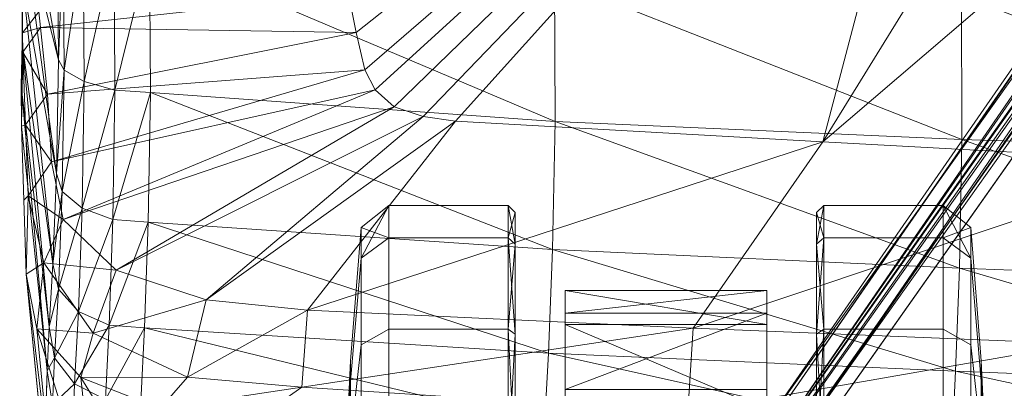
# Model space of a CAD drawing. Header units: inches. Extents: x 813 to 1305, y 19 to 194.
# Tile 708 of 875: x 1250.38 to 1253.13, y 132.58 to 133.61. Entities that reach past the tile are written whole.
import ezdxf

# ---------------------------------------------------------------- set-up
doc = ezdxf.new("R2010")
doc.units = ezdxf.units.IN
doc.header["$MEASUREMENT"] = 0
doc.layers.add('CET color Grey2', color=7, linetype='Continuous', true_color=0x060606)
doc.layers.add('CET color Grey98', color=7, linetype='Continuous', true_color=0xfafafa)
doc.layers.add('CET Default', color=7, linetype='Continuous')

# ---------------------------------------------------------------- blocks, each defined once
blk = doc.blocks.new('*C286')
at = {"layer": 'CET color Grey2', "linetype": 'Continuous', "lineweight": 0}
for points in [[(-8.4251, 2.2723, 1.6331), (-8.4251, 2.3622, 1.1811), (-8.5019, 2.3006, 1.1811), (-8.4251, 2.2723, 1.6331)], [(-8.5019, 2.3006, 1.1811), (-8.4251, 2.3622, 1.1811), (-8.5019, 2.2154, 0.7527), (-8.5019, 2.3006, 1.1811)], [(-8.4251, 2.3622, 1.1811), (-8.4251, 2.2723, 0.7291), (-8.5019, 2.2154, 0.7527), (-8.4251, 2.3622, 1.1811)], [(-8.0909, 2.2723, 1.6331), (-8.0712, 2.2541, 1.6256), (-8.0909, 2.3622, 1.1811), (-8.0909, 2.2723, 1.6331)], [(-8.0712, 2.2541, 1.6256), (-8.0712, 2.3425, 1.1811), (-8.0909, 2.3622, 1.1811), (-8.0712, 2.2541, 1.6256)], [(-8.0909, 2.3622, 1.1811), (-8.0712, 2.3425, 1.1811), (-8.0909, 2.2723, 0.7291), (-8.0909, 2.3622, 1.1811)], [(-8.0712, 2.3425, 1.1811), (-8.0712, 2.2541, 0.7367), (-8.0909, 2.2723, 0.7291), (-8.0712, 2.3425, 1.1811)], [(-7.209, 2.2723, 0.7291), (-7.2287, 2.2541, 0.7367), (-7.209, 2.3622, 1.1811), (-7.209, 2.2723, 0.7291)], [(-7.2287, 2.2541, 0.7367), (-7.2287, 2.3425, 1.1811), (-7.209, 2.3622, 1.1811), (-7.2287, 2.2541, 0.7367)], [(-7.209, 2.3622, 1.1811), (-7.2287, 2.3425, 1.1811), (-7.209, 2.2723, 1.6331), (-7.209, 2.3622, 1.1811)], [(-7.2287, 2.3425, 1.1811), (-7.2287, 2.2541, 1.6256), (-7.209, 2.2723, 1.6331), (-7.2287, 2.3425, 1.1811)], [(-6.8748, 2.2723, 0.7291), (-6.8748, 2.3622, 1.1811), (-6.798, 2.3006, 1.1811), (-6.8748, 2.2723, 0.7291)], [(-6.798, 2.3006, 1.1811), (-6.8748, 2.3622, 1.1811), (-6.798, 2.2154, 1.6095), (-6.798, 2.3006, 1.1811)], [(-6.8748, 2.3622, 1.1811), (-6.8748, 2.2723, 1.6331), (-6.798, 2.2154, 1.6095), (-6.8748, 2.3622, 1.1811)], [(-8.5019, 2.2154, 1.6095), (-8.4251, 2.2723, 1.6331), (-8.5019, 2.3006, 1.1811), (-8.5019, 2.2154, 1.6095)], [(-6.798, 2.2154, 0.7527), (-6.8748, 2.2723, 0.7291), (-6.798, 2.3006, 1.1811), (-6.798, 2.2154, 0.7527)], [(-8.0909, 2.0163, 2.0163), (-8.0712, 2.0024, 2.0024), (-8.0909, 2.2723, 1.6331), (-8.0909, 2.0163, 2.0163)], [(-8.0712, 2.0024, 2.0024), (-8.0712, 2.2541, 1.6256), (-8.0909, 2.2723, 1.6331), (-8.0712, 2.0024, 2.0024)], [(-8.0909, 2.2723, 0.7291), (-8.0712, 2.2541, 0.7367), (-8.0909, 2.0163, 0.346), (-8.0909, 2.2723, 0.7291)], [(-7.209, 2.0163, 0.346), (-7.2287, 2.0024, 0.3599), (-7.209, 2.2723, 0.7291), (-7.209, 2.0163, 0.346)], [(-7.2287, 2.0024, 0.3599), (-7.2287, 2.2541, 0.7367), (-7.209, 2.2723, 0.7291), (-7.2287, 2.0024, 0.3599)], [(-7.209, 2.2723, 1.6331), (-7.2287, 2.2541, 1.6256), (-7.209, 2.0163, 2.0163), (-7.209, 2.2723, 1.6331)], [(-8.0712, 2.2541, 0.7367), (-8.0712, 2.0024, 0.3599), (-8.0909, 2.0163, 0.346), (-8.0712, 2.2541, 0.7367)], [(-7.2287, 2.2541, 1.6256), (-7.2287, 2.0024, 2.0024), (-7.209, 2.0163, 2.0163), (-7.2287, 2.2541, 1.6256)], [(-7.3681, 2.061, 1.5249), (-7.3681, 2.125, 1.1416), (-7.9317, 2.061, 1.525), (-7.3681, 2.061, 1.5249)], [(-7.3681, 2.125, 1.1416), (-7.9317, 2.125, 1.1418), (-7.9317, 2.061, 1.525), (-7.3681, 2.125, 1.1416)], [(-7.3681, 2.125, 1.1416), (-7.3681, 2.0292, 0.765), (-7.9317, 2.125, 1.1418), (-7.3681, 2.125, 1.1416)], [(-7.3681, 2.0292, 0.765), (-7.9317, 2.0293, 0.7653), (-7.9317, 2.125, 1.1418), (-7.3681, 2.0292, 0.765)], [(-7.3681, 1.8482, 1.85), (-7.3681, 2.061, 1.5249), (-7.9317, 1.8481, 1.8501), (-7.3681, 1.8482, 1.85)], [(-7.3681, 2.061, 1.5249), (-7.9317, 2.061, 1.525), (-7.9317, 1.8481, 1.8501), (-7.3681, 2.061, 1.5249)], [(-8.0909, 1.6331, 2.2723), (-8.0712, 1.6256, 2.2541), (-8.0909, 2.0163, 2.0163), (-8.0909, 1.6331, 2.2723)], [(-8.0712, 1.6256, 2.2541), (-8.0712, 2.0024, 2.0024), (-8.0909, 2.0163, 2.0163), (-8.0712, 1.6256, 2.2541)], [(-8.0909, 2.0163, 0.346), (-8.0712, 2.0024, 0.3599), (-8.0909, 1.6331, 0.0899), (-8.0909, 2.0163, 0.346)], [(-7.3681, 2.0292, 0.765), (-7.3681, 1.79, 0.4588), (-7.9317, 2.0293, 0.7653), (-7.3681, 2.0292, 0.765)], [(-7.3681, 1.79, 0.4588), (-7.9317, 1.7903, 0.4591), (-7.9317, 2.0293, 0.7653), (-7.3681, 1.79, 0.4588)], [(-7.209, 1.6331, 0.0899), (-7.2287, 1.6256, 0.1081), (-7.209, 2.0163, 0.346), (-7.209, 1.6331, 0.0899)], [(-7.2287, 1.6256, 0.1081), (-7.2287, 2.0024, 0.3599), (-7.209, 2.0163, 0.346), (-7.2287, 1.6256, 0.1081)], [(-7.209, 2.0163, 2.0163), (-7.2287, 2.0024, 2.0024), (-7.209, 1.6331, 2.2723), (-7.209, 2.0163, 2.0163)], [(-8.0712, 2.0024, 0.3599), (-8.0712, 1.6256, 0.1081), (-8.0909, 1.6331, 0.0899), (-8.0712, 2.0024, 0.3599)], [(-7.2287, 2.0024, 2.0024), (-7.2287, 1.6256, 2.2541), (-7.209, 1.6331, 2.2723), (-7.2287, 2.0024, 2.0024)]]:
    blk.add_3dface(points, dxfattribs=at)
for points, invisible_edges in [([(-8.4251, 2.2723, 1.6331), (-8.0909, 2.2723, 1.6331), (-8.4251, 2.3622, 1.1811), (-8.4251, 2.2723, 1.6331)], 2), ([(-8.0909, 2.2723, 1.6331), (-8.0909, 2.3622, 1.1811), (-8.4251, 2.3622, 1.1811), (-8.0909, 2.2723, 1.6331)], 4), ([(-8.4251, 2.3622, 1.1811), (-8.0909, 2.3622, 1.1811), (-8.4251, 2.2723, 0.7291), (-8.4251, 2.3622, 1.1811)], 2), ([(-8.0909, 2.3622, 1.1811), (-8.0909, 2.2723, 0.7291), (-8.4251, 2.2723, 0.7291), (-8.0909, 2.3622, 1.1811)], 4), ([(-8.0712, 2.2541, 1.6256), (-8.0712, 1.7585, 1.4203), (-8.0712, 2.3425, 1.1811), (-8.0712, 2.2541, 1.6256)], 11), ([(-8.0712, 1.7585, 1.4203), (-8.0712, 1.8061, 1.1811), (-8.0712, 2.3425, 1.1811), (-8.0712, 1.7585, 1.4203)], 6), ([(-8.0712, 2.3425, 1.1811), (-8.0712, 1.8061, 1.1811), (-8.0712, 2.2541, 0.7367), (-8.0712, 2.3425, 1.1811)], 11), ([(-7.2287, 2.2541, 0.7367), (-7.2287, 1.7585, 0.9419), (-7.2287, 2.3425, 1.1811), (-7.2287, 2.2541, 0.7367)], 11), ([(-7.2287, 1.7585, 0.9419), (-7.2287, 1.8061, 1.1811), (-7.2287, 2.3425, 1.1811), (-7.2287, 1.7585, 0.9419)], 6), ([(-7.2287, 2.3425, 1.1811), (-7.2287, 1.8061, 1.1811), (-7.2287, 2.2541, 1.6256), (-7.2287, 2.3425, 1.1811)], 11), ([(-6.8748, 2.2723, 0.7291), (-7.209, 2.2723, 0.7291), (-6.8748, 2.3622, 1.1811), (-6.8748, 2.2723, 0.7291)], 2), ([(-7.209, 2.2723, 0.7291), (-7.209, 2.3622, 1.1811), (-6.8748, 2.3622, 1.1811), (-7.209, 2.2723, 0.7291)], 4), ([(-6.8748, 2.3622, 1.1811), (-7.209, 2.3622, 1.1811), (-6.8748, 2.2723, 1.6331), (-6.8748, 2.3622, 1.1811)], 2), ([(-7.209, 2.3622, 1.1811), (-7.209, 2.2723, 1.6331), (-6.8748, 2.2723, 1.6331), (-7.209, 2.3622, 1.1811)], 4), ([(-8.5019, 2.2154, 0.7527), (-8.5316, 1.8712, 0.8953), (-8.5019, 2.3006, 1.1811), (-8.5019, 2.2154, 0.7527)], 2), ([(-8.5316, 1.8712, 0.8953), (-8.5316, 1.9281, 1.1811), (-8.5019, 2.3006, 1.1811), (-8.5316, 1.8712, 0.8953)], 4), ([(-8.5019, 2.3006, 1.1811), (-8.5316, 1.9281, 1.1811), (-8.5019, 2.2154, 1.6095), (-8.5019, 2.3006, 1.1811)], 2), ([(-6.798, 2.2154, 1.6095), (-6.7683, 1.8712, 1.467), (-6.798, 2.3006, 1.1811), (-6.798, 2.2154, 1.6095)], 2), ([(-6.7683, 1.8712, 1.467), (-6.7683, 1.9281, 1.1811), (-6.798, 2.3006, 1.1811), (-6.7683, 1.8712, 1.467)], 4), ([(-6.798, 2.3006, 1.1811), (-6.7683, 1.9281, 1.1811), (-6.798, 2.2154, 0.7527), (-6.798, 2.3006, 1.1811)], 2), ([(-8.4251, 2.0163, 2.0163), (-8.4251, 2.2723, 1.6331), (-8.5019, 2.2154, 1.6095), (-8.4251, 2.0163, 2.0163)], 4), ([(-8.5019, 2.2154, 0.7527), (-8.4251, 2.2723, 0.7291), (-8.5019, 1.9727, 0.3895), (-8.5019, 2.2154, 0.7527)], 2), ([(-8.4251, 2.2723, 0.7291), (-8.4251, 2.0163, 0.346), (-8.5019, 1.9727, 0.3895), (-8.4251, 2.2723, 0.7291)], 4), ([(-8.4251, 2.0163, 2.0163), (-8.0909, 2.0163, 2.0163), (-8.4251, 2.2723, 1.6331), (-8.4251, 2.0163, 2.0163)], 2), ([(-8.0909, 2.0163, 2.0163), (-8.0909, 2.2723, 1.6331), (-8.4251, 2.2723, 1.6331), (-8.0909, 2.0163, 2.0163)], 4), ([(-8.4251, 2.2723, 0.7291), (-8.0909, 2.2723, 0.7291), (-8.4251, 2.0163, 0.346), (-8.4251, 2.2723, 0.7291)], 2), ([(-8.0909, 2.2723, 0.7291), (-8.0909, 2.0163, 0.346), (-8.4251, 2.0163, 0.346), (-8.0909, 2.2723, 0.7291)], 4), ([(-6.8748, 2.0163, 0.346), (-7.209, 2.0163, 0.346), (-6.8748, 2.2723, 0.7291), (-6.8748, 2.0163, 0.346)], 2), ([(-7.209, 2.0163, 0.346), (-7.209, 2.2723, 0.7291), (-6.8748, 2.2723, 0.7291), (-7.209, 2.0163, 0.346)], 4), ([(-6.8748, 2.2723, 1.6331), (-7.209, 2.2723, 1.6331), (-6.8748, 2.0163, 2.0163), (-6.8748, 2.2723, 1.6331)], 2), ([(-7.209, 2.2723, 1.6331), (-7.209, 2.0163, 2.0163), (-6.8748, 2.0163, 2.0163), (-7.209, 2.2723, 1.6331)], 4), ([(-6.8748, 2.0163, 0.346), (-6.8748, 2.2723, 0.7291), (-6.798, 2.2154, 0.7527), (-6.8748, 2.0163, 0.346)], 4), ([(-6.798, 2.2154, 1.6095), (-6.8748, 2.2723, 1.6331), (-6.798, 1.9727, 1.9727), (-6.798, 2.2154, 1.6095)], 2), ([(-6.8748, 2.2723, 1.6331), (-6.8748, 2.0163, 2.0163), (-6.798, 1.9727, 1.9727), (-6.8748, 2.2723, 1.6331)], 4), ([(-8.0712, 2.0024, 2.0024), (-8.0712, 1.6231, 1.6231), (-8.0712, 2.2541, 1.6256), (-8.0712, 2.0024, 2.0024)], 11), ([(-8.0712, 1.6231, 1.6231), (-8.0712, 1.7585, 1.4203), (-8.0712, 2.2541, 1.6256), (-8.0712, 1.6231, 1.6231)], 6), ([(-8.0712, 1.8061, 1.1811), (-8.0712, 1.7585, 0.9419), (-8.0712, 2.2541, 0.7367), (-8.0712, 1.8061, 1.1811)], 6), ([(-8.0712, 2.2541, 0.7367), (-8.0712, 1.7585, 0.9419), (-8.0712, 2.0024, 0.3599), (-8.0712, 2.2541, 0.7367)], 11), ([(-7.2287, 2.0024, 0.3599), (-7.2287, 1.6231, 0.7392), (-7.2287, 2.2541, 0.7367), (-7.2287, 2.0024, 0.3599)], 11), ([(-7.2287, 1.6231, 0.7392), (-7.2287, 1.7585, 0.9419), (-7.2287, 2.2541, 0.7367), (-7.2287, 1.6231, 0.7392)], 6), ([(-7.2287, 1.8061, 1.1811), (-7.2287, 1.7585, 1.4203), (-7.2287, 2.2541, 1.6256), (-7.2287, 1.8061, 1.1811)], 6), ([(-7.2287, 2.2541, 1.6256), (-7.2287, 1.7585, 1.4203), (-7.2287, 2.0024, 2.0024), (-7.2287, 2.2541, 1.6256)], 11), ([(-8.5019, 1.9727, 0.3895), (-8.5316, 1.7093, 0.6529), (-8.5019, 2.2154, 0.7527), (-8.5019, 1.9727, 0.3895)], 2), ([(-8.5316, 1.7093, 0.6529), (-8.5316, 1.8712, 0.8953), (-8.5019, 2.2154, 0.7527), (-8.5316, 1.7093, 0.6529)], 4), ([(-8.5316, 1.9281, 1.1811), (-8.5316, 1.8712, 1.467), (-8.5019, 2.2154, 1.6095), (-8.5316, 1.9281, 1.1811)], 4), ([(-8.5019, 2.2154, 1.6095), (-8.5316, 1.8712, 1.467), (-8.5019, 1.9727, 1.9727), (-8.5019, 2.2154, 1.6095)], 2), ([(-8.5019, 1.9727, 1.9727), (-8.4251, 2.0163, 2.0163), (-8.5019, 2.2154, 1.6095), (-8.5019, 1.9727, 1.9727)], 2), ([(-6.798, 1.9727, 0.3895), (-6.8748, 2.0163, 0.346), (-6.798, 2.2154, 0.7527), (-6.798, 1.9727, 0.3895)], 2), ([(-6.798, 1.9727, 1.9727), (-6.7683, 1.7093, 1.7093), (-6.798, 2.2154, 1.6095), (-6.798, 1.9727, 1.9727)], 2), ([(-6.7683, 1.7093, 1.7093), (-6.7683, 1.8712, 1.467), (-6.798, 2.2154, 1.6095), (-6.7683, 1.7093, 1.7093)], 4), ([(-6.7683, 1.9281, 1.1811), (-6.7683, 1.8712, 0.8953), (-6.798, 2.2154, 0.7527), (-6.7683, 1.9281, 1.1811)], 4), ([(-6.798, 2.2154, 0.7527), (-6.7683, 1.8712, 0.8953), (-6.798, 1.9727, 0.3895), (-6.798, 2.2154, 0.7527)], 2), ([(-7.9317, 2.061, 1.525), (-7.9317, 2.125, 1.1418), (-7.9317, 1.0609, 0.2441), (-7.9317, 2.061, 1.525)], 6), ([(-7.9317, 1.0609, 0.2441), (-7.9317, 2.125, 1.1418), (-7.9317, 1.4481, 0.275), (-7.9317, 1.0609, 0.2441)], 11), ([(-7.9317, 2.125, 1.1418), (-7.9317, 2.0293, 0.7653), (-7.9317, 1.4481, 0.275), (-7.9317, 2.125, 1.1418)], 6), ([(-7.3681, 2.125, 1.1416), (-7.3681, 2.061, 1.5249), (-7.3681, 1.0603, 0.2442), (-7.3681, 2.125, 1.1416)], 6), ([(-7.3681, 1.0603, 0.2442), (-7.3681, 1.4477, 0.2748), (-7.3681, 2.125, 1.1416), (-7.3681, 1.0603, 0.2442)], 6), ([(-7.3681, 1.4477, 0.2748), (-7.3681, 2.0292, 0.765), (-7.3681, 2.125, 1.1416), (-7.3681, 1.4477, 0.2748)], 13), ([(-7.9317, 1.8481, 1.8501), (-7.9317, 2.061, 1.525), (-7.9317, 0.6939, 0.3718), (-7.9317, 1.8481, 1.8501)], 6), ([(-7.9317, 0.6939, 0.3718), (-7.9317, 2.061, 1.525), (-7.9317, 1.0609, 0.2441), (-7.9317, 0.6939, 0.3718)], 11), ([(-7.3681, 0.6934, 0.3721), (-7.3681, 2.061, 1.5249), (-7.3681, 1.8482, 1.85), (-7.3681, 0.6934, 0.3721)], 13), ([(-7.3681, 2.061, 1.5249), (-7.3681, 0.6934, 0.3721), (-7.3681, 1.0603, 0.2442), (-7.3681, 2.061, 1.5249)], 13), ([(-8.4251, 1.6331, 2.2723), (-8.4251, 2.0163, 2.0163), (-8.5019, 1.9727, 1.9727), (-8.4251, 1.6331, 2.2723)], 4), ([(-8.5019, 1.9727, 0.3895), (-8.4251, 2.0163, 0.346), (-8.5019, 1.6095, 0.1468), (-8.5019, 1.9727, 0.3895)], 2), ([(-8.4251, 2.0163, 0.346), (-8.4251, 1.6331, 0.0899), (-8.5019, 1.6095, 0.1468), (-8.4251, 2.0163, 0.346)], 4), ([(-8.4251, 1.6331, 2.2723), (-8.0909, 1.6331, 2.2723), (-8.4251, 2.0163, 2.0163), (-8.4251, 1.6331, 2.2723)], 2), ([(-8.0909, 1.6331, 2.2723), (-8.0909, 2.0163, 2.0163), (-8.4251, 2.0163, 2.0163), (-8.0909, 1.6331, 2.2723)], 4), ([(-8.4251, 2.0163, 0.346), (-8.0909, 2.0163, 0.346), (-8.4251, 1.6331, 0.0899), (-8.4251, 2.0163, 0.346)], 2), ([(-8.0909, 2.0163, 0.346), (-8.0909, 1.6331, 0.0899), (-8.4251, 1.6331, 0.0899), (-8.0909, 2.0163, 0.346)], 4), ([(-7.9317, 2.0293, 0.7653), (-7.9317, 1.7903, 0.4591), (-7.9317, 1.4481, 0.275), (-7.9317, 2.0293, 0.7653)], 4), ([(-7.3681, 2.0292, 0.765), (-7.3681, 1.4477, 0.2748), (-7.3681, 1.79, 0.4588), (-7.3681, 2.0292, 0.765)], 9), ([(-6.8748, 1.6331, 0.0899), (-7.209, 1.6331, 0.0899), (-6.8748, 2.0163, 0.346), (-6.8748, 1.6331, 0.0899)], 2), ([(-7.209, 1.6331, 0.0899), (-7.209, 2.0163, 0.346), (-6.8748, 2.0163, 0.346), (-7.209, 1.6331, 0.0899)], 4), ([(-6.8748, 2.0163, 2.0163), (-7.209, 2.0163, 2.0163), (-6.8748, 1.6331, 2.2723), (-6.8748, 2.0163, 2.0163)], 2), ([(-7.209, 2.0163, 2.0163), (-7.209, 1.6331, 2.2723), (-6.8748, 1.6331, 2.2723), (-7.209, 2.0163, 2.0163)], 4), ([(-6.8748, 1.6331, 0.0899), (-6.8748, 2.0163, 0.346), (-6.798, 1.9727, 0.3895), (-6.8748, 1.6331, 0.0899)], 4), ([(-6.798, 1.9727, 1.9727), (-6.8748, 2.0163, 2.0163), (-6.798, 1.6095, 2.2154), (-6.798, 1.9727, 1.9727)], 2), ([(-6.8748, 2.0163, 2.0163), (-6.8748, 1.6331, 2.2723), (-6.798, 1.6095, 2.2154), (-6.8748, 2.0163, 2.0163)], 4), ([(-8.0712, 1.6256, 2.2541), (-8.0712, 1.4203, 1.7585), (-8.0712, 2.0024, 2.0024), (-8.0712, 1.6256, 2.2541)], 11), ([(-8.0712, 1.4203, 1.7585), (-8.0712, 1.6231, 1.6231), (-8.0712, 2.0024, 2.0024), (-8.0712, 1.4203, 1.7585)], 6), ([(-8.0712, 1.7585, 0.9419), (-8.0712, 1.6231, 0.7392), (-8.0712, 2.0024, 0.3599), (-8.0712, 1.7585, 0.9419)], 6), ([(-8.0712, 2.0024, 0.3599), (-8.0712, 1.6231, 0.7392), (-8.0712, 1.6256, 0.1081), (-8.0712, 2.0024, 0.3599)], 11), ([(-7.2287, 1.6256, 0.1081), (-7.2287, 1.4203, 0.6037), (-7.2287, 2.0024, 0.3599), (-7.2287, 1.6256, 0.1081)], 11), ([(-7.2287, 1.4203, 0.6037), (-7.2287, 1.6231, 0.7392), (-7.2287, 2.0024, 0.3599), (-7.2287, 1.4203, 0.6037)], 6), ([(-7.2287, 1.7585, 1.4203), (-7.2287, 1.6231, 1.6231), (-7.2287, 2.0024, 2.0024), (-7.2287, 1.7585, 1.4203)], 6), ([(-7.2287, 2.0024, 2.0024), (-7.2287, 1.6231, 1.6231), (-7.2287, 1.6256, 2.2541), (-7.2287, 2.0024, 2.0024)], 11), ([(-8.5019, 1.6095, 0.1468), (-8.5316, 1.467, 0.491), (-8.5019, 1.9727, 0.3895), (-8.5019, 1.6095, 0.1468)], 2), ([(-8.5316, 1.467, 0.491), (-8.5316, 1.7093, 0.6529), (-8.5019, 1.9727, 0.3895), (-8.5316, 1.467, 0.491)], 4), ([(-8.5316, 1.8712, 1.467), (-8.5316, 1.7093, 1.7093), (-8.5019, 1.9727, 1.9727), (-8.5316, 1.8712, 1.467)], 4), ([(-8.5019, 1.9727, 1.9727), (-8.5316, 1.7093, 1.7093), (-8.5019, 1.6095, 2.2154), (-8.5019, 1.9727, 1.9727)], 2), ([(-8.5019, 1.6095, 2.2154), (-8.4251, 1.6331, 2.2723), (-8.5019, 1.9727, 1.9727), (-8.5019, 1.6095, 2.2154)], 2), ([(-6.798, 1.6095, 0.1468), (-6.8748, 1.6331, 0.0899), (-6.798, 1.9727, 0.3895), (-6.798, 1.6095, 0.1468)], 2), ([(-6.798, 1.6095, 2.2154), (-6.7683, 1.467, 1.8712), (-6.798, 1.9727, 1.9727), (-6.798, 1.6095, 2.2154)], 2), ([(-6.7683, 1.467, 1.8712), (-6.7683, 1.7093, 1.7093), (-6.798, 1.9727, 1.9727), (-6.7683, 1.467, 1.8712)], 4), ([(-6.7683, 1.8712, 0.8953), (-6.7683, 1.7093, 0.6529), (-6.798, 1.9727, 0.3895), (-6.7683, 1.8712, 0.8953)], 4), ([(-6.798, 1.9727, 0.3895), (-6.7683, 1.7093, 0.6529), (-6.798, 1.6095, 0.1468), (-6.798, 1.9727, 0.3895)], 2), ([(-8.5316, 1.8712, 0.8953), (-8.5495, 1.5263, 1.0381), (-8.5316, 1.9281, 1.1811), (-8.5316, 1.8712, 0.8953)], 2), ([(-8.5495, 1.5263, 1.0381), (-8.5495, 1.5548, 1.1811), (-8.5316, 1.9281, 1.1811), (-8.5495, 1.5263, 1.0381)], 4), ([(-8.5316, 1.9281, 1.1811), (-8.5495, 1.5548, 1.1811), (-8.5316, 1.8712, 1.467), (-8.5316, 1.9281, 1.1811)], 2), ([(-6.7683, 1.8712, 1.467), (-6.7504, 1.5263, 1.3241), (-6.7683, 1.9281, 1.1811), (-6.7683, 1.8712, 1.467)], 2), ([(-6.7504, 1.5263, 1.3241), (-6.7504, 1.5548, 1.1811), (-6.7683, 1.9281, 1.1811), (-6.7504, 1.5263, 1.3241)], 4), ([(-6.7683, 1.9281, 1.1811), (-6.7504, 1.5548, 1.1811), (-6.7683, 1.8712, 0.8953), (-6.7683, 1.9281, 1.1811)], 2), ([(-8.5316, 1.7093, 0.6529), (-8.5495, 1.4453, 0.9169), (-8.5316, 1.8712, 0.8953), (-8.5316, 1.7093, 0.6529)], 2), ([(-8.5495, 1.4453, 0.9169), (-8.5495, 1.5263, 1.0381), (-8.5316, 1.8712, 0.8953), (-8.5495, 1.4453, 0.9169)], 4), ([(-8.5495, 1.5548, 1.1811), (-8.5495, 1.5263, 1.3241), (-8.5316, 1.8712, 1.467), (-8.5495, 1.5548, 1.1811)], 4), ([(-8.5316, 1.8712, 1.467), (-8.5495, 1.5263, 1.3241), (-8.5316, 1.7093, 1.7093), (-8.5316, 1.8712, 1.467)], 2), ([(-6.7683, 1.7093, 1.7093), (-6.7504, 1.4453, 1.4453), (-6.7683, 1.8712, 1.467), (-6.7683, 1.7093, 1.7093)], 2), ([(-6.7504, 1.4453, 1.4453), (-6.7504, 1.5263, 1.3241), (-6.7683, 1.8712, 1.467), (-6.7504, 1.4453, 1.4453)], 4), ([(-6.7504, 1.5548, 1.1811), (-6.7504, 1.5263, 1.0381), (-6.7683, 1.8712, 0.8953), (-6.7504, 1.5548, 1.1811)], 4), ([(-6.7683, 1.8712, 0.8953), (-6.7504, 1.5263, 1.0381), (-6.7683, 1.7093, 0.6529), (-6.7683, 1.8712, 0.8953)], 2)]:
    blk.add_3dface(points, dxfattribs=dict(at, invisible_edges=invisible_edges))
at = {"layer": 'CET color Grey98', "linetype": 'Continuous', "lineweight": 0}
for points in [[(-1.5972, 9.8563, 7.7141), (-7.4148, 1.6898, 3.3192), (-7.9803, 0.7977, 3.946), (-1.5972, 9.8563, 7.7141)], [(-1.5948, 9.8372, 7.7558), (-1.5972, 9.8563, 7.7141), (-7.9803, 0.7977, 3.946), (-1.5948, 9.8372, 7.7558)], [(-1.5972, 9.8563, 7.7141), (-1.8127, 9.7664, 5.2733), (-7.4148, 1.6898, 3.3192), (-1.5972, 9.8563, 7.7141)], [(-1.5948, 9.8372, 7.7558), (-7.9803, 0.7977, 3.946), (-7.9781, 0.7793, 3.9865), (-1.5948, 9.8372, 7.7558)], [(-1.5754, 9.8103, 7.7876), (-1.5948, 9.8372, 7.7558), (-7.9781, 0.7793, 3.9865), (-1.5754, 9.8103, 7.7876)], [(-1.5754, 9.8103, 7.7876), (-7.9781, 0.7793, 3.9865), (-7.96, 0.7535, 4.018), (-1.5754, 9.8103, 7.7876)], [(-1.5433, 9.7814, 7.8028), (-1.5754, 9.8103, 7.7876), (-7.96, 0.7535, 4.018), (-1.5433, 9.7814, 7.8028)], [(-1.5433, 9.7814, 7.8028), (-7.96, 0.7535, 4.018), (-7.9295, 0.7253, 4.0341), (-1.5433, 9.7814, 7.8028)], [(-1.8127, 9.7664, 5.2733), (-7.3993, 1.6914, 3.2679), (-7.4148, 1.6898, 3.3192), (-1.8127, 9.7664, 5.2733)], [(-1.8127, 9.7664, 5.2733), (-1.7973, 9.7682, 5.222), (-7.3993, 1.6914, 3.2679), (-1.8127, 9.7664, 5.2733)], [(-1.7973, 9.7682, 5.222), (-7.3647, 1.6766, 3.23), (-7.3993, 1.6914, 3.2679), (-1.7973, 9.7682, 5.222)], [(-1.7973, 9.7682, 5.222), (-1.7626, 9.7533, 5.1839), (-7.3647, 1.6766, 3.23), (-1.7973, 9.7682, 5.222)], [(-1.7626, 9.7533, 5.1839), (-7.3207, 1.6495, 3.2159), (-7.3647, 1.6766, 3.23), (-1.7626, 9.7533, 5.1839)], [(-1.7626, 9.7533, 5.1839), (-1.7186, 9.7261, 5.17), (-7.3207, 1.6495, 3.2159), (-1.7626, 9.7533, 5.1839)], [(-7.4711, 0.3922, 4.0341), (-0.7942, 9.2428, 7.7876), (-0.8317, 9.2644, 7.8028), (-7.4711, 0.3922, 4.0341)], [(-7.4711, 0.3922, 4.0341), (-7.4348, 0.3719, 4.018), (-0.7942, 9.2428, 7.7876), (-7.4711, 0.3922, 4.0341)], [(-7.4348, 0.3719, 4.018), (-0.7627, 9.2327, 7.7558), (-0.7942, 9.2428, 7.7876), (-7.4348, 0.3719, 4.018)], [(-7.4348, 0.3719, 4.018), (-7.4047, 0.3627, 3.9865), (-0.7627, 9.2327, 7.7558), (-7.4348, 0.3719, 4.018)], [(-7.4047, 0.3627, 3.9865), (-7.3865, 0.3663, 3.946), (-0.7438, 9.2362, 7.7141), (-7.4047, 0.3627, 3.9865)], [(-7.4047, 0.3627, 3.9865), (-0.7438, 9.2362, 7.7141), (-0.7627, 9.2327, 7.7558), (-7.4047, 0.3627, 3.9865)], [(-7.3865, 0.3663, 3.946), (-0.7627, 9.0035, 5.2733), (-0.7438, 9.2362, 7.7141), (-7.3865, 0.3663, 3.946)], [(-6.7409, 1.2234, 3.23), (-6.7802, 1.2568, 3.2159), (-0.8301, 9.0806, 5.17), (-6.7409, 1.2234, 3.23)], [(-6.7409, 1.2234, 3.23), (-0.8301, 9.0806, 5.17), (-0.7906, 9.0471, 5.1839), (-6.7409, 1.2234, 3.23)], [(-6.7161, 1.195, 3.2679), (-6.7409, 1.2234, 3.23), (-0.7906, 9.0471, 5.1839), (-6.7161, 1.195, 3.2679)], [(-6.7161, 1.195, 3.2679), (-0.7906, 9.0471, 5.1839), (-0.7658, 9.0187, 5.222), (-6.7161, 1.195, 3.2679)], [(-7.3865, 0.3663, 3.946), (-6.7128, 1.1798, 3.3192), (-0.7627, 9.0035, 5.2733), (-7.3865, 0.3663, 3.946)], [(-6.7128, 1.1798, 3.3192), (-6.7161, 1.195, 3.2679), (-0.7658, 9.0187, 5.222), (-6.7128, 1.1798, 3.3192)], [(-6.7128, 1.1798, 3.3192), (-0.7658, 9.0187, 5.222), (-0.7627, 9.0035, 5.2733), (-6.7128, 1.1798, 3.3192)], [(-6.7657, 4.2322, 17.3849), (-8.5378, 2.9538, 17.3332), (-8.5162, 2.8454, 17.2145), (-6.7657, 4.2322, 17.3849)], [(-6.7657, 4.2322, 17.3849), (-8.5162, 2.8454, 17.2145), (-8.4915, 2.7417, 17.0922), (-6.7657, 4.2322, 17.3849)], [(-6.7657, 4.2322, 17.3849), (-8.4915, 2.7417, 17.0922), (-8.4633, 2.6854, 17.0238), (-6.7657, 4.2322, 17.3849)], [(-6.7657, 4.2322, 17.3849), (-8.4633, 2.6854, 17.0238), (-8.4102, 2.6376, 16.9666), (-6.7657, 4.2322, 17.3849)], [(-6.7657, 4.2322, 17.3849), (-8.4102, 2.6376, 16.9666), (-8.3286, 2.611, 16.934), (-6.7657, 4.2322, 17.3849)], [(-6.7657, 4.2322, 17.3849), (-8.3286, 2.611, 16.934), (-8.2379, 2.5977, 16.9183), (-6.7657, 4.2322, 17.3849)], [(-6.7657, 4.2322, 17.3849), (-8.2379, 2.5977, 16.9183), (-7.2114, 2.5403, 16.8258), (-6.7657, 4.2322, 17.3849)], [(-5.2864, 4.1875, 17.3849), (-6.166, 4.2334, 17.3849), (-7.2114, 2.5403, 16.8258), (-5.2864, 4.1875, 17.3849)], [(-6.166, 4.2334, 17.3849), (-6.7657, 4.2322, 17.3849), (-7.2114, 2.5403, 16.8258), (-6.166, 4.2334, 17.3849)], [(-5.2864, 4.1875, 17.3849), (-7.2114, 2.5403, 16.8258), (-6.1838, 2.4843, 16.745), (-5.2864, 4.1875, 17.3849)], [(-9.4567, 3.3776, 18.4719), (-9.4515, 3.1787, 18.4726), (-9.3485, 2.7691, 19.5475), (-9.4567, 3.3776, 18.4719)], [(-9.4567, 3.3776, 18.4719), (-9.3485, 2.7691, 19.5475), (-9.3513, 3.1194, 19.6189), (-9.4567, 3.3776, 18.4719)], [(-9.4515, 3.1787, 18.4726), (-9.4477, 2.9818, 18.4513), (-9.3536, 2.4518, 19.3834), (-9.4515, 3.1787, 18.4726)], [(-9.4515, 3.1787, 18.4726), (-9.3536, 2.4518, 19.3834), (-9.3485, 2.7691, 19.5475), (-9.4515, 3.1787, 18.4726)], [(-9.3485, 2.7691, 19.5475), (-9.3353, 3.1096, 19.7125), (-9.3513, 3.1194, 19.6189), (-9.3485, 2.7691, 19.5475)], [(-9.3485, 2.7691, 19.5475), (-9.3327, 2.7404, 19.6306), (-9.3353, 3.1096, 19.7125), (-9.3485, 2.7691, 19.5475)], [(-9.3327, 2.7404, 19.6306), (-9.279, 3.0947, 19.7918), (-9.3353, 3.1096, 19.7125), (-9.3327, 2.7404, 19.6306)], [(-9.3327, 2.7404, 19.6306), (-9.2764, 2.7085, 19.7045), (-9.279, 3.0947, 19.7918), (-9.3327, 2.7404, 19.6306)], [(-9.2764, 2.7085, 19.7045), (-9.1931, 3.0819, 19.8413), (-9.279, 3.0947, 19.7918), (-9.2764, 2.7085, 19.7045)], [(-9.2764, 2.7085, 19.7045), (-9.1904, 2.6845, 19.7524), (-9.1931, 3.0819, 19.8413), (-9.2764, 2.7085, 19.7045)], [(-9.1904, 2.6845, 19.7524), (-9.094, 3.0779, 19.8508), (-9.1931, 3.0819, 19.8413), (-9.1904, 2.6845, 19.7524)], [(-9.1904, 2.6845, 19.7524), (-9.0913, 2.6779, 19.7629), (-9.094, 3.0779, 19.8508), (-9.1904, 2.6845, 19.7524)], [(-7.9597, 2.5967, 19.7164), (-7.9611, 2.9947, 19.8329), (-9.094, 3.0779, 19.8508), (-7.9597, 2.5967, 19.7164)], [(-7.9597, 2.5967, 19.7164), (-9.094, 3.0779, 19.8508), (-9.0913, 2.6779, 19.7629), (-7.9597, 2.5967, 19.7164)], [(-9.4477, 2.9818, 18.4513), (-9.4496, 2.9041, 18.1757), (-9.4496, 2.8153, 18.3478), (-9.4477, 2.9818, 18.4513)], [(-9.4477, 2.9818, 18.4513), (-9.4496, 2.8153, 18.3478), (-9.3637, 2.1991, 19.1318), (-9.4477, 2.9818, 18.4513)], [(-9.4477, 2.9818, 18.4513), (-9.3637, 2.1991, 19.1318), (-9.3536, 2.4518, 19.3834), (-9.4477, 2.9818, 18.4513)], [(-6.8226, 2.5467, 19.662), (-6.8235, 2.9499, 19.7893), (-7.9611, 2.9947, 19.8329), (-6.8226, 2.5467, 19.662)], [(-6.8226, 2.5467, 19.662), (-7.9611, 2.9947, 19.8329), (-7.9597, 2.5967, 19.7164), (-6.8226, 2.5467, 19.662)], [(-9.4034, 2.9034, 18.0642), (-8.5378, 2.9538, 17.3332), (-9.3983, 2.8597, 18.0179), (-9.4034, 2.9034, 18.0642)], [(-9.3983, 2.8597, 18.0179), (-8.5378, 2.9538, 17.3332), (-8.5162, 2.8454, 17.2145), (-9.3983, 2.8597, 18.0179)], [(-5.687, 2.5095, 19.5868), (-5.6875, 2.9223, 19.7151), (-6.8235, 2.9499, 19.7893), (-5.687, 2.5095, 19.5868)], [(-5.687, 2.5095, 19.5868), (-6.8235, 2.9499, 19.7893), (-6.8226, 2.5467, 19.662), (-5.687, 2.5095, 19.5868)], [(-9.4496, 2.8153, 18.3478), (-9.4496, 2.9041, 18.1757), (-9.4485, 2.8444, 18.1288), (-9.4496, 2.8153, 18.3478)], [(-9.4496, 2.9041, 18.1757), (-9.4034, 2.9034, 18.0642), (-9.4485, 2.8444, 18.1288), (-9.4496, 2.9041, 18.1757)], [(-9.4485, 2.8444, 18.1288), (-9.4034, 2.9034, 18.0642), (-9.3983, 2.8597, 18.0179), (-9.4485, 2.8444, 18.1288)], [(-9.4496, 2.8153, 18.3478), (-9.4485, 2.8444, 18.1288), (-9.4531, 2.697, 18.1883), (-9.4496, 2.8153, 18.3478)], [(-9.4531, 2.697, 18.1883), (-9.4485, 2.8444, 18.1288), (-9.4476, 2.7905, 18.0751), (-9.4531, 2.697, 18.1883)], [(-9.4485, 2.8444, 18.1288), (-9.3983, 2.8597, 18.0179), (-9.4476, 2.7905, 18.0751), (-9.4485, 2.8444, 18.1288)], [(-9.4476, 2.7905, 18.0751), (-9.3983, 2.8597, 18.0179), (-9.3789, 2.6737, 17.7225), (-9.4476, 2.7905, 18.0751)], [(-9.3983, 2.8597, 18.0179), (-8.5162, 2.8454, 17.2145), (-9.3789, 2.6737, 17.7225), (-9.3983, 2.8597, 18.0179)], [(-9.3789, 2.6737, 17.7225), (-8.5162, 2.8454, 17.2145), (-8.4915, 2.7417, 17.0922), (-9.3789, 2.6737, 17.7225)], [(-9.4496, 2.8153, 18.3478), (-9.4531, 2.697, 18.1883), (-9.3741, 2.023, 18.8211), (-9.4496, 2.8153, 18.3478)], [(-9.4496, 2.8153, 18.3478), (-9.3741, 2.023, 18.8211), (-9.3637, 2.1991, 19.1318), (-9.4496, 2.8153, 18.3478)], [(-9.4531, 2.697, 18.1883), (-9.4476, 2.7905, 18.0751), (-9.452, 2.5841, 18.0245), (-9.4531, 2.697, 18.1883)], [(-9.452, 2.5841, 18.0245), (-9.4476, 2.7905, 18.0751), (-9.4405, 2.5881, 17.7706), (-9.452, 2.5841, 18.0245)], [(-9.4476, 2.7905, 18.0751), (-9.3789, 2.6737, 17.7225), (-9.4405, 2.5881, 17.7706), (-9.4476, 2.7905, 18.0751)], [(-9.3536, 2.4518, 19.3834), (-9.3327, 2.7404, 19.6306), (-9.3485, 2.7691, 19.5475), (-9.3536, 2.4518, 19.3834)], [(-9.3789, 2.6737, 17.7225), (-8.4915, 2.7417, 17.0922), (-9.3677, 2.4843, 17.4287), (-9.3789, 2.6737, 17.7225)], [(-9.3677, 2.4843, 17.4287), (-8.4915, 2.7417, 17.0922), (-8.4633, 2.6854, 17.0238), (-9.3677, 2.4843, 17.4287)], [(-9.3536, 2.4518, 19.3834), (-9.3381, 2.4018, 19.4522), (-9.3327, 2.7404, 19.6306), (-9.3536, 2.4518, 19.3834)], [(-9.3381, 2.4018, 19.4522), (-9.2764, 2.7085, 19.7045), (-9.3327, 2.7404, 19.6306), (-9.3381, 2.4018, 19.4522)], [(-9.3381, 2.4018, 19.4522), (-9.2821, 2.3547, 19.517), (-9.2764, 2.7085, 19.7045), (-9.3381, 2.4018, 19.4522)], [(-9.2821, 2.3547, 19.517), (-9.1904, 2.6845, 19.7524), (-9.2764, 2.7085, 19.7045), (-9.2821, 2.3547, 19.517)], [(-9.4531, 2.697, 18.1883), (-9.452, 2.5841, 18.0245), (-9.3799, 1.9005, 18.4846), (-9.4531, 2.697, 18.1883)], [(-9.4531, 2.697, 18.1883), (-9.3799, 1.9005, 18.4846), (-9.3741, 2.023, 18.8211), (-9.4531, 2.697, 18.1883)], [(-9.4405, 2.5881, 17.7706), (-9.3789, 2.6737, 17.7225), (-9.3677, 2.4843, 17.4287), (-9.4405, 2.5881, 17.7706)], [(-9.3677, 2.4843, 17.4287), (-8.4633, 2.6854, 17.0238), (-9.3349, 2.3235, 17.1923), (-9.3677, 2.4843, 17.4287)], [(-9.3349, 2.3235, 17.1923), (-8.4633, 2.6854, 17.0238), (-8.4102, 2.6376, 16.9666), (-9.3349, 2.3235, 17.1923)], [(-9.2821, 2.3547, 19.517), (-9.1963, 2.3229, 19.5613), (-9.1904, 2.6845, 19.7524), (-9.2821, 2.3547, 19.517)], [(-9.1963, 2.3229, 19.5613), (-9.0913, 2.6779, 19.7629), (-9.1904, 2.6845, 19.7524), (-9.1963, 2.3229, 19.5613)], [(-9.1963, 2.3229, 19.5613), (-9.0972, 2.316, 19.5722), (-9.0913, 2.6779, 19.7629), (-9.1963, 2.3229, 19.5613)], [(-7.9669, 2.2391, 19.4885), (-9.0913, 2.6779, 19.7629), (-9.0972, 2.316, 19.5722), (-7.9669, 2.2391, 19.4885)], [(-7.9669, 2.2391, 19.4885), (-7.9597, 2.5967, 19.7164), (-9.0913, 2.6779, 19.7629), (-7.9669, 2.2391, 19.4885)], [(-9.3349, 2.3235, 17.1923), (-8.4102, 2.6376, 16.9666), (-9.1873, 2.1815, 16.9953), (-9.3349, 2.3235, 17.1923)], [(-9.1873, 2.1815, 16.9953), (-8.4102, 2.6376, 16.9666), (-8.3286, 2.611, 16.934), (-9.1873, 2.1815, 16.9953)], [(-9.4405, 2.5881, 17.7706), (-9.3677, 2.4843, 17.4287), (-9.433, 2.3896, 17.4632), (-9.4405, 2.5881, 17.7706)], [(-9.1873, 2.1815, 16.9953), (-8.3286, 2.611, 16.934), (-8.9356, 2.0983, 16.8889), (-9.1873, 2.1815, 16.9953)], [(-8.9356, 2.0983, 16.8889), (-8.3286, 2.611, 16.934), (-8.2379, 2.5977, 16.9183), (-8.9356, 2.0983, 16.8889)], [(-8.9356, 2.0983, 16.8889), (-8.2379, 2.5977, 16.9183), (-8.6517, 2.0697, 16.8485), (-8.9356, 2.0983, 16.8889)], [(-8.6517, 2.0697, 16.8485), (-8.2379, 2.5977, 16.9183), (-7.2114, 2.5403, 16.8258), (-8.6517, 2.0697, 16.8485)], [(-6.8295, 2.1871, 19.4198), (-7.9597, 2.5967, 19.7164), (-7.9669, 2.2391, 19.4885), (-6.8295, 2.1871, 19.4198)], [(-6.8295, 2.1871, 19.4198), (-6.8226, 2.5467, 19.662), (-7.9597, 2.5967, 19.7164), (-6.8295, 2.1871, 19.4198)], [(-8.6517, 2.0697, 16.8485), (-7.2114, 2.5403, 16.8258), (-7.5739, 2.0194, 16.7465), (-8.6517, 2.0697, 16.8485)], [(-7.5739, 2.0194, 16.7465), (-7.2114, 2.5403, 16.8258), (-6.1838, 2.4843, 16.745), (-7.5739, 2.0194, 16.7465)], [(-5.6928, 2.1439, 19.3431), (-6.8226, 2.5467, 19.662), (-6.8295, 2.1871, 19.4198), (-5.6928, 2.1439, 19.3431)], [(-5.6928, 2.1439, 19.3431), (-5.687, 2.5095, 19.5868), (-6.8226, 2.5467, 19.662), (-5.6928, 2.1439, 19.3431)], [(-9.433, 2.3896, 17.4632), (-9.3677, 2.4843, 17.4287), (-9.3349, 2.3235, 17.1923), (-9.433, 2.3896, 17.4632)], [(-7.5739, 2.0194, 16.7465), (-6.1838, 2.4843, 16.745), (-6.4946, 1.9759, 16.659), (-7.5739, 2.0194, 16.7465)], [(-9.3637, 2.1991, 19.1318), (-9.3381, 2.4018, 19.4522), (-9.3536, 2.4518, 19.3834), (-9.3637, 2.1991, 19.1318)], [(-9.3637, 2.1991, 19.1318), (-9.3486, 2.1281, 19.1855), (-9.3381, 2.4018, 19.4522), (-9.3637, 2.1991, 19.1318)], [(-9.3486, 2.1281, 19.1855), (-9.2821, 2.3547, 19.517), (-9.3381, 2.4018, 19.4522), (-9.3486, 2.1281, 19.1855)], [(-9.4452, 2.3771, 17.7238), (-9.433, 2.3896, 17.4632), (-9.4383, 2.1701, 17.4232), (-9.4452, 2.3771, 17.7238)], [(-9.4383, 2.1701, 17.4232), (-9.433, 2.3896, 17.4632), (-9.3892, 2.2023, 17.2044), (-9.4383, 2.1701, 17.4232)], [(-9.433, 2.3896, 17.4632), (-9.3349, 2.3235, 17.1923), (-9.3892, 2.2023, 17.2044), (-9.433, 2.3896, 17.4632)], [(-9.3486, 2.1281, 19.1855), (-9.2928, 2.0664, 19.24), (-9.2821, 2.3547, 19.517), (-9.3486, 2.1281, 19.1855)], [(-9.2928, 2.0664, 19.24), (-9.1963, 2.3229, 19.5613), (-9.2821, 2.3547, 19.517), (-9.2928, 2.0664, 19.24)], [(-9.3892, 2.2023, 17.2044), (-9.3349, 2.3235, 17.1923), (-9.1873, 2.1815, 16.9953), (-9.3892, 2.2023, 17.2044)], [(-9.2928, 2.0664, 19.24), (-9.207, 2.0276, 19.279), (-9.1963, 2.3229, 19.5613), (-9.2928, 2.0664, 19.24)], [(-9.207, 2.0276, 19.279), (-9.0972, 2.316, 19.5722), (-9.1963, 2.3229, 19.5613), (-9.207, 2.0276, 19.279)], [(-9.207, 2.0276, 19.279), (-9.1079, 2.0207, 19.2897), (-9.0972, 2.316, 19.5722), (-9.207, 2.0276, 19.279)], [(-7.9786, 1.9495, 19.1676), (-9.0972, 2.316, 19.5722), (-9.1079, 2.0207, 19.2897), (-7.9786, 1.9495, 19.1676)], [(-7.9786, 1.9495, 19.1676), (-7.9669, 2.2391, 19.4885), (-9.0972, 2.316, 19.5722), (-7.9786, 1.9495, 19.1676)], [(-6.8403, 1.8988, 19.0817), (-7.9669, 2.2391, 19.4885), (-7.9786, 1.9495, 19.1676), (-6.8403, 1.8988, 19.0817)], [(-6.8403, 1.8988, 19.0817), (-6.8295, 2.1871, 19.4198), (-7.9669, 2.2391, 19.4885), (-6.8403, 1.8988, 19.0817)], [(-9.4383, 2.1701, 17.4232), (-9.3892, 2.2023, 17.2044), (-9.4092, 2.0173, 17.2014), (-9.4383, 2.1701, 17.4232)], [(-9.4092, 2.0173, 17.2014), (-9.3892, 2.2023, 17.2044), (-9.2517, 2.0054, 16.9924), (-9.4092, 2.0173, 17.2014)], [(-9.3892, 2.2023, 17.2044), (-9.1873, 2.1815, 16.9953), (-9.2517, 2.0054, 16.9924), (-9.3892, 2.2023, 17.2044)], [(-9.3741, 2.023, 18.8211), (-9.3486, 2.1281, 19.1855), (-9.3637, 2.1991, 19.1318), (-9.3741, 2.023, 18.8211)], [(-9.2517, 2.0054, 16.9924), (-9.1873, 2.1815, 16.9953), (-8.9356, 2.0983, 16.8889), (-9.2517, 2.0054, 16.9924)], [(-5.7019, 1.8546, 18.9992), (-6.8295, 2.1871, 19.4198), (-6.8403, 1.8988, 19.0817), (-5.7019, 1.8546, 18.9992)], [(-5.7019, 1.8546, 18.9992), (-5.6928, 2.1439, 19.3431), (-6.8295, 2.1871, 19.4198), (-5.7019, 1.8546, 18.9992)], [(-9.4383, 2.1701, 17.4232), (-9.4092, 2.0173, 17.2014), (-9.3651, 1.5688, 17.383), (-9.4383, 2.1701, 17.4232)], [(-9.4383, 2.1701, 17.4232), (-9.3651, 1.5688, 17.383), (-9.3878, 1.6462, 17.6384), (-9.4383, 2.1701, 17.4232)], [(-9.3741, 2.023, 18.8211), (-9.3591, 1.9361, 18.8604), (-9.3486, 2.1281, 19.1855), (-9.3741, 2.023, 18.8211)], [(-9.3591, 1.9361, 18.8604), (-9.2928, 2.0664, 19.24), (-9.3486, 2.1281, 19.1855), (-9.3591, 1.9361, 18.8604)], [(-9.2517, 2.0054, 16.9924), (-8.9356, 2.0983, 16.8889), (-8.9878, 1.8828, 16.8647), (-9.2517, 2.0054, 16.9924)], [(-8.9878, 1.8828, 16.8647), (-8.9356, 2.0983, 16.8889), (-8.6517, 2.0697, 16.8485), (-8.9878, 1.8828, 16.8647)], [(-9.3591, 1.9361, 18.8604), (-9.3031, 1.8639, 18.9005), (-9.2928, 2.0664, 19.24), (-9.3591, 1.9361, 18.8604)], [(-9.3031, 1.8639, 18.9005), (-9.207, 2.0276, 19.279), (-9.2928, 2.0664, 19.24), (-9.3031, 1.8639, 18.9005)], [(-8.9878, 1.8828, 16.8647), (-8.6517, 2.0697, 16.8485), (-8.668, 1.8548, 16.8255), (-8.9878, 1.8828, 16.8647)], [(-8.668, 1.8548, 16.8255), (-8.6517, 2.0697, 16.8485), (-7.5739, 2.0194, 16.7465), (-8.668, 1.8548, 16.8255)], [(-9.4092, 2.0173, 17.2014), (-9.2517, 2.0054, 16.9924), (-9.2862, 1.8816, 17.0041), (-9.4092, 2.0173, 17.2014)], [(-9.4092, 2.0173, 17.2014), (-9.2862, 1.8816, 17.0041), (-9.246, 1.4999, 17.1555), (-9.4092, 2.0173, 17.2014)], [(-9.4092, 2.0173, 17.2014), (-9.246, 1.4999, 17.1555), (-9.3651, 1.5688, 17.383), (-9.4092, 2.0173, 17.2014)], [(-9.3799, 1.9005, 18.4846), (-9.3591, 1.9361, 18.8604), (-9.3741, 2.023, 18.8211), (-9.3799, 1.9005, 18.4846)], [(-9.3031, 1.8639, 18.9005), (-9.2171, 1.8203, 18.9293), (-9.207, 2.0276, 19.279), (-9.3031, 1.8639, 18.9005)], [(-9.2171, 1.8203, 18.9293), (-9.1079, 2.0207, 19.2897), (-9.207, 2.0276, 19.279), (-9.2171, 1.8203, 18.9293)], [(-9.2171, 1.8203, 18.9293), (-9.1178, 1.8137, 18.9368), (-9.1079, 2.0207, 19.2897), (-9.2171, 1.8203, 18.9293)], [(-7.9894, 1.7474, 18.7841), (-9.1079, 2.0207, 19.2897), (-9.1178, 1.8137, 18.9368), (-7.9894, 1.7474, 18.7841)], [(-7.9894, 1.7474, 18.7841), (-7.9786, 1.9495, 19.1676), (-9.1079, 2.0207, 19.2897), (-7.9894, 1.7474, 18.7841)], [(-8.668, 1.8548, 16.8255), (-7.5739, 2.0194, 16.7465), (-7.589, 1.7843, 16.723), (-8.668, 1.8548, 16.8255)], [(-7.589, 1.7843, 16.723), (-7.5739, 2.0194, 16.7465), (-6.4946, 1.9759, 16.659), (-7.589, 1.7843, 16.723)], [(-9.2862, 1.8816, 17.0041), (-9.2517, 2.0054, 16.9924), (-8.9878, 1.8828, 16.8647), (-9.2862, 1.8816, 17.0041)], [(-7.589, 1.7843, 16.723), (-6.4946, 1.9759, 16.659), (-6.508, 1.724, 16.6352), (-7.589, 1.7843, 16.723)], [(-9.3799, 1.9005, 18.4846), (-9.3649, 1.8061, 18.5132), (-9.3591, 1.9361, 18.8604), (-9.3799, 1.9005, 18.4846)], [(-9.3649, 1.8061, 18.5132), (-9.3031, 1.8639, 18.9005), (-9.3591, 1.9361, 18.8604), (-9.3649, 1.8061, 18.5132)], [(-6.8501, 1.6993, 18.6818), (-7.9786, 1.9495, 19.1676), (-7.9894, 1.7474, 18.7841), (-6.8501, 1.6993, 18.6818)], [(-6.8501, 1.6993, 18.6818), (-6.8403, 1.8988, 19.0817), (-7.9786, 1.9495, 19.1676), (-6.8501, 1.6993, 18.6818)], [(-9.3838, 1.7733, 18.0615), (-9.3649, 1.8061, 18.5132), (-9.3799, 1.9005, 18.4846), (-9.3838, 1.7733, 18.0615)], [(-9.2862, 1.8816, 17.0041), (-8.9878, 1.8828, 16.8647), (-9.0643, 1.7953, 16.8788), (-9.2862, 1.8816, 17.0041)], [(-9.2862, 1.8816, 17.0041), (-9.0643, 1.7953, 16.8788), (-9.0248, 1.4577, 17.014), (-9.2862, 1.8816, 17.0041)], [(-9.2862, 1.8816, 17.0041), (-9.0248, 1.4577, 17.014), (-9.246, 1.4999, 17.1555), (-9.2862, 1.8816, 17.0041)], [(-9.0643, 1.7953, 16.8788), (-8.9878, 1.8828, 16.8647), (-8.668, 1.8548, 16.8255), (-9.0643, 1.7953, 16.8788)], [(-5.71, 1.6563, 18.5905), (-6.8403, 1.8988, 19.0817), (-6.8501, 1.6993, 18.6818), (-5.71, 1.6563, 18.5905)], [(-5.71, 1.6563, 18.5905), (-5.7019, 1.8546, 18.9992), (-6.8403, 1.8988, 19.0817), (-5.71, 1.6563, 18.5905)], [(-9.3649, 1.8061, 18.5132), (-9.3086, 1.7272, 18.5367), (-9.3031, 1.8639, 18.9005), (-9.3649, 1.8061, 18.5132)], [(-9.3086, 1.7272, 18.5367), (-9.2171, 1.8203, 18.9293), (-9.3031, 1.8639, 18.9005), (-9.3086, 1.7272, 18.5367)], [(-9.0643, 1.7953, 16.8788), (-8.668, 1.8548, 16.8255), (-8.8, 1.7618, 16.8302), (-9.0643, 1.7953, 16.8788)], [(-8.8, 1.7618, 16.8302), (-8.668, 1.8548, 16.8255), (-7.589, 1.7843, 16.723), (-8.8, 1.7618, 16.8302)]]:
    blk.add_3dface(points, dxfattribs=at)
for points, invisible_edges in [([(-7.9295, 0.7253, 4.0341), (-0.8317, 9.2644, 7.8028), (-1.5433, 9.7814, 7.8028), (-7.9295, 0.7253, 4.0341)], 9), ([(-1.7186, 9.7261, 5.17), (-6.7802, 1.2568, 3.2159), (-7.3207, 1.6495, 3.2159), (-1.7186, 9.7261, 5.17)], 9), ([(-1.7186, 9.7261, 5.17), (-0.8301, 9.0806, 5.17), (-6.7802, 1.2568, 3.2159), (-1.7186, 9.7261, 5.17)], 4), ([(-7.9295, 0.7253, 4.0341), (-7.4711, 0.3922, 4.0341), (-0.8317, 9.2644, 7.8028), (-7.9295, 0.7253, 4.0341)], 4), ([(-9.452, 2.5841, 18.0245), (-9.4405, 2.5881, 17.7706), (-9.4452, 2.3771, 17.7238), (-9.452, 2.5841, 18.0245)], 2), ([(-9.4452, 2.3771, 17.7238), (-9.4405, 2.5881, 17.7706), (-9.433, 2.3896, 17.4632), (-9.4452, 2.3771, 17.7238)], 9), ([(-9.452, 2.5841, 18.0245), (-9.4452, 2.3771, 17.7238), (-9.3838, 1.7733, 18.0615), (-9.452, 2.5841, 18.0245)], 6), ([(-9.452, 2.5841, 18.0245), (-9.3838, 1.7733, 18.0615), (-9.3799, 1.9005, 18.4846), (-9.452, 2.5841, 18.0245)], 9), ([(-9.4452, 2.3771, 17.7238), (-9.4383, 2.1701, 17.4232), (-9.3878, 1.6462, 17.6384), (-9.4452, 2.3771, 17.7238)], 4), ([(-9.4452, 2.3771, 17.7238), (-9.3878, 1.6462, 17.6384), (-9.3838, 1.7733, 18.0615), (-9.4452, 2.3771, 17.7238)], 13)]:
    blk.add_3dface(points, dxfattribs=dict(at, invisible_edges=invisible_edges))
blk = doc.blocks.new('*C174')
at = {"layer": 'CET Default', "linetype": 'Continuous', "lineweight": 0, "rotation": 359.9999999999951}
blk.add_blockref('*C286', (461.1157, 943.8549), dxfattribs=at)

msp = doc.modelspace()

# ---------------------------------------------------------------- block references
at = {"layer": 'CET Default', "linetype": 'Continuous', "lineweight": 0}
msp.add_blockref('*C174', (798.7199, -813.1289), dxfattribs=at)

doc.saveas('drawing.dxf')
